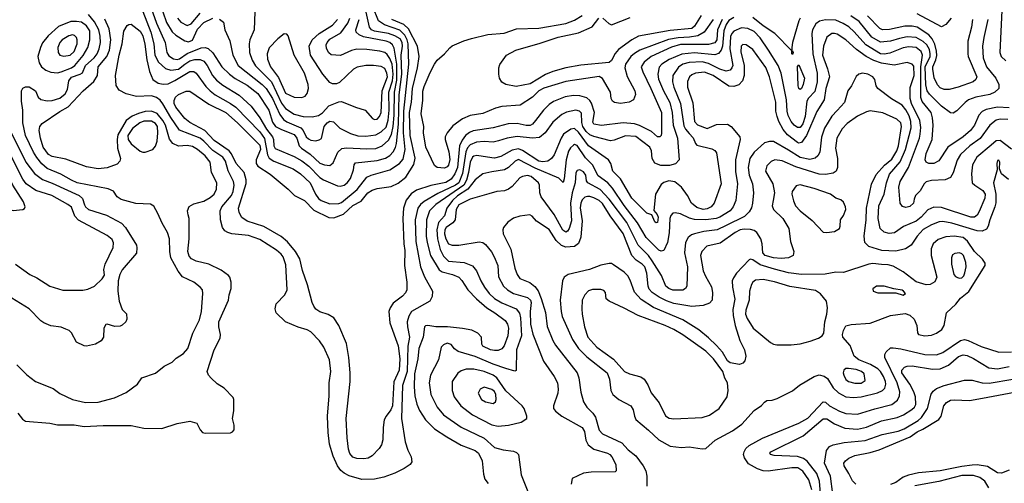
# Model space of a CAD drawing. Extents: x 997028 to 1115134, y 536408 to 618974.
# Tile 385 of 473: x 1050839 to 1058568, y 604168 to 607803. Entities that reach past the tile are written whole.
import ezdxf

# ---------------------------------------------------------------- set-up
doc = ezdxf.new("R2010")
doc.units = 0

msp = doc.modelspace()

# ---------------------------------------------------------------- linework, layer by layer
at = {"layer": '0CON10XD'}
for points in [[(1058625, 608061.5), (1058565, 607970), (1058547.5, 607875), (1058532.5, 607545), (1058541.9, 607515), (1058578.8, 607481.2)], [(1056445, 607821.8), (1056405, 607798.3), (1056384, 607766), (1056366.1, 607715), (1056355.5, 607594.5), (1056345, 607564.6), (1056325, 607537.6), (1056295, 607529), (1056135, 607542.4), (1056036.5, 607533.5), (1055938.1, 607491.9), (1055878.8, 607455), (1055858.2, 607431.8), (1055848.9, 607375), (1055854, 607336), (1055891.9, 607245), (1055942.2, 607155), (1055960.2, 607075), (1055967.3, 606975), (1056003, 606875), (1056014.6, 606705.4), (1055985.7, 606674.3), (1055938.7, 606661.3), (1055871.3, 606661.3), (1055825, 606678.2), (1055802.5, 606715), (1055797.3, 606775), (1055784.6, 606805), (1055675, 606887.5), (1055595, 606892), (1055505, 606857.8), (1055476.4, 606853.6), (1055345, 606888.4), (1055315, 606901.6), (1055285, 606925.6), (1055260.4, 606965), (1055252.8, 606997.2), (1055249.9, 607069.9), (1055232.9, 607085), (1055205, 607093.4), (1055130.9, 607079.1), (1055095, 607060), (1055025, 606999.6), (1054965, 606916.5), (1054920.4, 606879.6), (1054865, 606874.5), (1054745, 606887.8), (1054665, 606875.3), (1054597.1, 606852.9), (1054555, 606842.2), (1054485, 606848.4), (1054425, 606842.9), (1054375, 606821.4), (1054355, 606797.8), (1054342.3, 606767.7), (1054315, 606597.5), (1054286, 606525), (1054258.9, 606505), (1054120.2, 606439.8), (1054013.2, 606376.8), (1053985.9, 606355), (1053964.2, 606325), (1053944.8, 606235), (1053949, 606065), (1053985.2, 605865.2), (1054017.7, 605787.7), (1054080, 605675), (1054077.9, 605632.1), (1054057.5, 605595), (1053915, 605516.2), (1053892.8, 605477.2), (1053881.6, 605435), (1053882.5, 605395), (1053898.9, 605315), (1053886.5, 605243.5), (1053879.7, 605045), (1053843.3, 604935), (1053835.4, 604675), (1053865, 604492.5), (1053887, 604427), (1053913.3, 604375), (1053917.5, 604335), (1053903.3, 604315), (1053856.7, 604285), (1053785, 604248.1), (1053696.7, 604215), (1053625, 604199.5), (1053525, 604198.9), (1053425, 604225.5), (1053386.1, 604246.1), (1053359.2, 604269.2), (1053334.7, 604304.7), (1053301.2, 604381.2), (1053271.5, 604475), (1053259.5, 604565), (1053255.5, 604694.5), (1053269.1, 604855), (1053269.5, 604955), (1053282.7, 605045), (1053272.2, 605135), (1053226.9, 605235), (1053193.1, 605285), (1053125, 605354.5), (1053095, 605372.2), (1053025, 605391.4), (1052925, 605433.3), (1052853.3, 605505), (1052843.8, 605535), (1052853.3, 605575), (1052920.8, 605645), (1052937.8, 605685), (1052929.5, 605880.5), (1052906.2, 605945), (1052890.5, 605965), (1052854.4, 605995), (1052725, 606078.9), (1052635, 606111.5), (1052504.5, 606124.5), (1052473.3, 606133.3), (1052448.3, 606148.3), (1052432.5, 606175), (1052415.6, 606235), (1052412.2, 606305), (1052425.5, 606335), (1052502.7, 606425), (1052514.1, 606455), (1052521.8, 606505), (1052517.8, 606535), (1052476.9, 606616.9), (1052454.8, 606695), (1052433.5, 606725), (1052355, 606776.9), (1052285, 606850.2), (1052255, 606873.4), (1052095, 606937.7), (1052025.9, 607035.9), (1051963.9, 607143.9), (1051941.8, 607171.8), (1051913, 607193), (1051875, 607205.6), (1051755, 607201.4), (1051675, 607222.5), (1051620.9, 607250.9), (1051597.3, 607287.3), (1051591.5, 607365), (1051619.4, 607525), (1051644.1, 607615), (1051657.6, 607712.4), (1051683, 607757), (1051695, 607766), (1051715, 607767.1), (1051785, 607713.1), (1051805, 607677.1), (1051821.5, 607611.5), (1051837.5, 607487.5), (1051857.3, 607397.2), (1051885.4, 607335.4), (1051925.4, 607305.4), (1051965, 607296.9), (1052005, 607301.6), (1052057.6, 607327.6), (1052175, 607396.4), (1052205, 607396.1), (1052224.8, 607384.8), (1052300.6, 607280.6), (1052334.7, 607245), (1052374.5, 607214.5), (1052495, 607147.1), (1052537.1, 607117.1), (1052725, 606924.8), (1052761.1, 606871.1), (1052784.6, 606744.6), (1052798, 606718), (1052833.7, 606693.7), (1052985, 606633.4), (1053043.6, 606595), (1053118.4, 606525), (1053161, 606435), (1053185, 606400), (1053205, 606384.7), (1053275, 606358.9), (1053345, 606362.4), (1053365, 606370), (1053487.4, 606472.6), (1053565, 606568.9), (1053598, 606585), (1053745, 606626.4), (1053821.8, 606675), (1053850.2, 606709.8), (1053864.5, 606785), (1053853.2, 606915), (1053855.1, 607085), (1053894.3, 607455), (1053887.9, 607615), (1053881.2, 607645), (1053862.9, 607683), (1053822.3, 607722.3), (1053703.1, 607763.1), (1053655.7, 607795), (1053610.3, 607905)], [(1050817, 605097), (1050895, 605018.8), (1050963.8, 604965), (1051101.3, 604911.3), (1051155, 604871.4), (1051255, 604825.6), (1051355, 604801.5), (1051455, 604803.5), (1051582.4, 604837.6), (1051675, 604880.8), (1051765, 604946.2), (1051797.5, 604995), (1051905, 605032), (1051974.3, 605085.7), (1052035, 605118), (1052068.3, 605148.3), (1052125, 605186), (1052160, 605225), (1052199.5, 605345), (1052251.4, 605448.6), (1052267.3, 605515), (1052277.8, 605655), (1052273.1, 605685), (1052256.7, 605706.7), (1052205.3, 605745.3), (1052118.1, 605788.1), (1052082.2, 605832.2), (1052026.9, 605936.9), (1052018.8, 605985), (1052014.7, 606084.7), (1051999.1, 606135), (1051956.6, 606206.6), (1051925, 606284), (1051892.1, 606342.1), (1051865, 606357.1), (1051752, 606362), (1051635, 606393.5), (1051605.7, 606415), (1051575, 606458.1), (1051535, 606476.7), (1051290.8, 606525), (1051245, 606544.7), (1051162.8, 606592.8), (1051055, 606635.8), (1051012.4, 606672.4), (1050973, 606723), (1050947.3, 606765), (1050886.2, 606895), (1050862.9, 606995), (1050862.8, 607092.8), (1050852.9, 607165), (1050852.9, 607225), (1050854.3, 607245.7), (1050864.2, 607265.8), (1050885, 607278), (1050915, 607275.7), (1050964, 607245), (1050983.8, 607195), (1051006.5, 607176.5), (1051055, 607166.8), (1051095, 607170.3), (1051155, 607187.2), (1051196.9, 607223.1), (1051215.2, 607255), (1051226.3, 607325), (1051245, 607354), (1051314.3, 607375.7), (1051332.5, 607387.5), (1051356.2, 607445), (1051422.7, 607505), (1051447, 607535), (1051464.4, 607575), (1051474.4, 607625), (1051472.4, 607675), (1051460, 607725), (1051425.4, 607785.4), (1051380, 607845)], [(1051805, 607867.3), (1051869.4, 607705), (1051893.3, 607615), (1051900.8, 607525), (1051929.9, 607469.9), (1051985, 607420), (1052025, 607408.7), (1052085, 607414.8), (1052135.3, 607454.7), (1052175, 607481.2), (1052215, 607491.1), (1052255, 607491.1), (1052285, 607478.1), (1052312.2, 607445), (1052353.2, 607365), (1052385, 607328.7), (1052435, 607289.7), (1052562.1, 607212.1), (1052655.5, 607125.5), (1052723.8, 607035), (1052777.8, 606945), (1052822.7, 606885), (1052831.4, 606865), (1052835.3, 606815), (1052845, 606793.2), (1052995, 606730.7), (1053055, 606695.7), (1053108.1, 606655), (1053195, 606566.7), (1053225, 606547.3), (1053335, 606500), (1053355, 606496.9), (1053385, 606506.9), (1053408.9, 606525), (1053435, 606559.2), (1053460.5, 606625), (1053464.3, 606665.7), (1053475, 606682), (1053645, 606699.3), (1053711.7, 606718.3), (1053745, 606739.6), (1053771.7, 606768.3), (1053789.7, 606800.3), (1053798, 606832), (1053812.4, 606985), (1053819.1, 607215), (1053839, 607375), (1053834.6, 607525), (1053843, 607595), (1053840.3, 607625), (1053825, 607652.2), (1053785, 607677.1), (1053735, 607694.2), (1053625, 607713.7), (1053601.2, 607725), (1053585, 607744.4), (1053553.3, 607885)], [(1051872.1, 607895), (1051913.8, 607775), (1051980, 607625), (1051994.7, 607545), (1052009.7, 607519.7), (1052047.4, 607497.4), (1052075, 607490.7), (1052095, 607497.7), (1052155, 607539.2), (1052263.9, 607583.9), (1052295, 607586.6), (1052317.6, 607577.6), (1052354.2, 607544.3), (1052426.1, 607435), (1052485, 607376), (1052532, 607342), (1052625, 607288.9), (1052709.3, 607225), (1052794.2, 607094.2), (1052825, 606998.9), (1052846.8, 606966.8), (1052895, 606941.2), (1052995, 606901.8), (1053015.2, 606875), (1053033.4, 606815), (1053050.8, 606795), (1053119.2, 606749.2), (1053195, 606677.5), (1053231.2, 606665), (1053275, 606659.3), (1053299.1, 606680.9), (1053336.1, 606765), (1053367.4, 606792.6), (1053405, 606799.4), (1053565, 606790.3), (1053635, 606792.9), (1053683.8, 606815), (1053735, 606858.2), (1053757.1, 606902.9), (1053771.1, 606965), (1053778.4, 607055), (1053780.6, 607235), (1053799.9, 607330.1), (1053800.3, 607455), (1053779, 607579), (1053766, 607606), (1053745, 607623.4), (1053715.1, 607635.1), (1053537.7, 607667.7), (1053503.8, 607683.8), (1053481.3, 607705), (1053477.4, 607725), (1053504.5, 607805)], [(1051961.7, 607865), (1051991.6, 607781.6), (1052035, 607708.4), (1052065, 607681.6), (1052135, 607637.6), (1052165, 607630.3), (1052195, 607644), (1052235, 607729.4), (1052285, 607780.3), (1052355, 607816.6)], [(1052079.3, 607815), (1052103.9, 607783.9), (1052155, 607756.6), (1052185, 607771.8), (1052256, 607854)], [(1052683.8, 607865), (1052680, 607725), (1052645, 607646.2), (1052640.4, 607615), (1052643.2, 607545), (1052664, 607485), (1052690.8, 607440.8), (1052815.6, 607315), (1052895, 607149.7), (1052925, 607105.8), (1052995, 607062), (1053065.3, 607044.7), (1053135, 607042.5), (1053185, 607053.2), (1053215, 607072.7), (1053265, 607126.7), (1053345, 607159.4), (1053365, 607162.2), (1053475, 607117.5), (1053550.8, 607095), (1053609.5, 607029.5), (1053625, 607021.2)], [(1056282.3, 607805), (1056211.6, 607705), (1056162.6, 607677.4), (1056097, 607667), (1056007.7, 607662.3), (1055931.1, 607648.9), (1055708.2, 607565), (1055665, 607539.5), (1055637.3, 607515), (1055595.3, 607455), (1055588.6, 607425), (1055608.7, 607358.7), (1055668.6, 607245), (1055674.1, 607215.9), (1055656.7, 607175), (1055623.2, 607156.8), (1055555.5, 607145.5), (1055507.5, 607155), (1055493.2, 607163.2), (1055482.5, 607185), (1055477.5, 607235), (1055415, 607341.5), (1055387.7, 607357.7), (1055125, 607319.5), (1054953.4, 607266.6), (1054915.4, 607245), (1054864.5, 607195), (1054767.1, 607132.9), (1054625, 607123.8), (1054575, 607110), (1054475, 607067.5), (1054375, 607053.1), (1054314, 607026), (1054238.3, 606971.7), (1054193.7, 606916.3), (1054179.4, 606885), (1054179.4, 606865), (1054207.8, 606767.8), (1054216, 606706), (1054205, 606663.3), (1054195, 606649.1), (1054175, 606640), (1054115.5, 606645.5), (1054095, 606660.8), (1054027.7, 606805), (1054008.1, 606915), (1054010.6, 606965), (1053989.6, 607065), (1054003, 607173), (1054005, 607242.5), (1054015, 607280), (1054060.4, 607389.6), (1054095, 607455.8), (1054115, 607485.7), (1054174, 607535), (1054215, 607583.8), (1054235, 607598), (1054325, 607638.1), (1054385, 607656.5), (1054513.1, 607686.9), (1054641.7, 607698.3), (1054738.1, 607731.9), (1054915, 607738.1), (1055127.1, 607772.9), (1055195, 607798.4), (1055255, 607835.8)], [(1056187.9, 607835), (1056135, 607753.5), (1056115.2, 607734.8), (1055945, 607719.3), (1055696.2, 607673.8), (1055643.8, 607646.2), (1055539.7, 607570.3), (1055512.9, 607537.1), (1055485, 607484.3), (1055465, 607468.6), (1055243, 607447), (1055125, 607425.9), (1055025, 607396.4), (1054966.9, 607373.1), (1054845, 607300.3), (1054735, 607280.4), (1054654.5, 607294.5), (1054623.2, 607313.2), (1054605.6, 607345.6), (1054600, 607375), (1054600.6, 607425), (1054608.3, 607451.7), (1054660.8, 607525), (1054734, 607565), (1054925, 607618.5), (1055065, 607666.8), (1055225, 607701.1), (1055332.5, 607747.5), (1055385, 607815.4)], [(1058437.5, 607805), (1058407.1, 607665), (1058395.8, 607595), (1058401.6, 607505), (1058428.2, 607435), (1058502.1, 607345), (1058524.2, 607295), (1058523.8, 607265), (1058494.3, 607235), (1058455, 607216), (1058345, 607196.2), (1058287.8, 607175), (1058259.5, 607155), (1058195, 607088.6), (1058165, 607069.2), (1058145, 607072.9), (1058075, 607125.5), (1057979.5, 607219.5), (1057962.9, 607245), (1057953, 607293), (1057947.1, 607435), (1057984.9, 607515), (1057986.9, 607535), (1057979.4, 607569.4), (1057960.6, 607605), (1057932.1, 607632.1), (1057875, 607664.1), (1057805, 607668.5), (1057745, 607656.3), (1057675, 607635.2), (1057595, 607627), (1057527.5, 607667.5), (1057429.4, 607789.4), (1057363.5, 607833.5)], [(1058319.3, 607805), (1058310.4, 607745), (1058281.3, 607635), (1058280.7, 607535), (1058284, 607515), (1058351.8, 607355), (1058344.4, 607335), (1058322.5, 607315), (1058205.8, 607274.2), (1058135, 607256.4), (1058095, 607256.9), (1058065, 607268.2), (1058042.9, 607292.9), (1058017.8, 607347.8), (1058006.4, 607415), (1058007.4, 607435), (1058031, 607489), (1058038, 607522), (1058036.2, 607556.2), (1058022, 607612), (1058002.7, 607652.7), (1057975.3, 607685), (1057885, 607745.3), (1057843.2, 607753.2), (1057787.2, 607752.8), (1057666.1, 607726.1), (1057611.2, 607725), (1057591.8, 607735), (1057493.9, 607833.9)], [(1058150.6, 607815), (1058108, 607765), (1058075, 607748.6), (1057885, 607848.1)], [(1050825, 604717.5), (1050862, 604672), (1050885, 604655.7), (1051075, 604639.4), (1051135, 604626.9), (1051266.8, 604626.8), (1051345, 604613.1), (1051495, 604620.5), (1051715, 604620), (1051815, 604600), (1051955, 604598.8), (1052075, 604636), (1052175, 604656.2), (1052228.8, 604638.8), (1052243.8, 604613.8), (1052255, 604587.5), (1052275, 604567.5), (1052295, 604560), (1052495, 604562.5), (1052509.3, 604570.7), (1052521.7, 604588.3), (1052522.5, 604625), (1052510, 604675), (1052520, 604735), (1052520, 604825), (1052515, 604840), (1052445, 604913.3), (1052388.3, 604948.3), (1052342.4, 604992.4), (1052322.5, 605015), (1052310.6, 605045), (1052365, 605213.3), (1052412, 605305), (1052415.9, 605334.1), (1052401.4, 605395), (1052402.2, 605435), (1052479.2, 605605), (1052484.2, 605645), (1052500, 605695), (1052500, 605745), (1052488, 605785), (1052477.9, 605797.9), (1052420.2, 605840.2), (1052323.8, 605885), (1052225, 605909.1), (1052188.9, 605928.9), (1052170.1, 605950.1), (1052160, 605985), (1052169.5, 606085), (1052170, 606245), (1052162.9, 606272.9), (1052156.2, 606305), (1052170.3, 606339.7), (1052205, 606359.4), (1052285, 606381.6), (1052335, 606408.2), (1052366.2, 606435), (1052384.6, 606475), (1052388, 606525), (1052345.4, 606605), (1052334, 606685), (1052295, 606735.3), (1052235.5, 606785), (1052195, 606808.8), (1052155, 606817.8), (1052085, 606812.2), (1052041.5, 606831.5), (1052016.5, 606866.5), (1051983.8, 606975), (1051963.5, 607013.5), (1051917.5, 607067.5), (1051875, 607086.5), (1051825, 607082.4), (1051771.5, 607068.5), (1051723, 607047), (1051676.4, 607013.6), (1051609.7, 606900.3), (1051603.4, 606865), (1051607.3, 606795), (1051630.8, 606715), (1051625, 606693.3), (1051605, 606670.8), (1051525, 606641.9), (1051455, 606634.5), (1051365, 606648.5), (1051200.9, 606710.9), (1051095, 606730.6), (1051065.5, 606745.5), (1051022.4, 606805), (1051002.2, 606875), (1050993.1, 606935), (1050997.3, 606965), (1051015, 606990), (1051155, 607084.6), (1051219.6, 607120.4), (1051337.1, 607245), (1051422.4, 607317.6), (1051449.4, 607365), (1051455.3, 607435), (1051523.9, 607515), (1051544.2, 607564.2), (1051554.8, 607645), (1051542.3, 607732.3), (1051508.8, 607808.8)], [(1051135, 607386.8), (1051165, 607393.5), (1051245, 607425.9), (1051272.4, 607445), (1051337.4, 607522.6), (1051373.3, 607585), (1051389.3, 607645), (1051390, 607715), (1051365, 607756.3), (1051325, 607782.9), (1051285, 607790.2), (1051241.5, 607788.5), (1051145, 607750.6), (1051062.2, 607677.8), (1051019, 607621), (1051001.8, 607585), (1050982.5, 607515), (1050993.5, 607465), (1051010, 607435), (1051045, 607408.2), (1051085, 607390.9), (1051135, 607386.8)], [(1056353, 607805), (1056317.6, 607725), (1056310.2, 607645), (1056295, 607620.7), (1056245, 607609.6), (1056025, 607608.1), (1055955, 607588.7), (1055795.5, 607515), (1055740.5, 607469.5), (1055718.2, 607435), (1055729.3, 607395), (1055793, 607265), (1055877.4, 607075), (1055876.4, 606913.6), (1055874.2, 606895), (1055865, 606884.4), (1055845, 606883.6), (1055797.7, 606927.8), (1055704.1, 606974.1), (1055665, 606986.9), (1055575, 606994.7), (1055405, 606973.1), (1055346.2, 606985), (1055338.6, 606998.6), (1055350.2, 607075), (1055328.6, 607148.6), (1055315, 607170.9), (1055291.5, 607191.5), (1055236.9, 607206.9), (1055185, 607208.8), (1055121.3, 607198.7), (1055028.7, 607161.3), (1054995, 607138.8), (1054950.4, 607095), (1054888, 607012), (1054865, 606984.6), (1054845, 606972.6), (1054815, 606973.2), (1054745, 606988.8), (1054673.2, 606986.8), (1054555.7, 606954.3), (1054397.7, 606932.3), (1054370.4, 606919.6), (1054339.7, 606895), (1054311.6, 606858.4), (1054291.3, 606815), (1054274.5, 606645), (1054256, 606595), (1054226.1, 606553.9), (1054185, 606527.6), (1054066.8, 606503.2), (1053953, 606467), (1053911.7, 606438.3), (1053872.3, 606387.7), (1053852.7, 606325), (1053845.8, 606245), (1053855.3, 606045), (1053863.1, 605993.1), (1053861.1, 605875), (1053879.4, 605745), (1053877.1, 605685), (1053867.8, 605662.2), (1053845, 605634.2), (1053770.5, 605579.5), (1053746.6, 605543.4), (1053736.9, 605515), (1053743.5, 605425), (1053809.1, 605245), (1053822.1, 605145), (1053818.4, 605055), (1053776.7, 604963.3), (1053765, 604776), (1053753.7, 604745), (1053715.2, 604694.8), (1053701.2, 604665), (1053692.4, 604605), (1053690.8, 604509.2), (1053680.4, 604469.6), (1053660.1, 604439.9), (1053605, 604384.5), (1053575, 604366.2), (1053540.4, 604359.6), (1053485, 604361.1), (1053455, 604373.8), (1053430.6, 604400.6), (1053421.1, 604435), (1053408.5, 604525), (1053401.1, 604675), (1053432.1, 604965), (1053432.1, 605035), (1053423.8, 605155), (1053403.3, 605265), (1053344.5, 605404.5), (1053305.6, 605465.6), (1053260.3, 605490.3), (1053195, 605511.9), (1053165, 605534.3), (1053148, 605558), (1053134.5, 605585), (1053098.2, 605725), (1053057.9, 605837.9), (1053037.4, 605927.4), (1053005.2, 605985.2), (1052942.6, 606062.6), (1052892, 606102), (1052755, 606182.2), (1052625, 606224.3), (1052582, 606252), (1052562, 606292), (1052558.1, 606325), (1052618, 606518), (1052617.3, 606547.3), (1052600.9, 606605), (1052538.1, 606675), (1052502.3, 606752.3), (1052484.5, 606774.5), (1052365, 606856.7), (1052293.6, 606933.6), (1052175, 606998.1), (1052135, 607029.7), (1052065, 607118.5), (1052053, 607145), (1052051.2, 607168.8), (1052063.3, 607196.7), (1052085, 607217.2), (1052145, 607242.5), (1052175, 607241.8), (1052325, 607140.3), (1052457.5, 607075), (1052550.3, 606995), (1052725, 606819.1), (1052729.7, 606785), (1052695.7, 606705), (1052696.8, 606675), (1052707.9, 606655), (1052805, 606592.7), (1052945.8, 606475), (1052996.2, 606425), (1053075, 606384.4), (1053149.3, 606309.3), (1053265, 606252.9), (1053305, 606250.3), (1053381.7, 606278.3), (1053455, 606345.3), (1053519.4, 606380.6), (1053573.1, 606445), (1053605, 606465.8), (1053645, 606480.7), (1053755.3, 606494.7), (1053808.8, 606521.2), (1053870.4, 606569.6), (1053932.2, 606667.8), (1053943, 606717), (1053904, 606894), (1053898.6, 607075), (1053914.1, 607155.9), (1053921.4, 607265), (1053963.1, 607425), (1053973.8, 607515), (1053960.9, 607595), (1053892, 607732), (1053855, 607766.6), (1053759.6, 607805)], [(1052408.2, 607808.2), (1052439.4, 607785), (1052450.9, 607725), (1052488.3, 607638.3), (1052512.8, 607525), (1052553.3, 607445), (1052742.6, 607295), (1052775, 607262.6), (1052822.9, 607185), (1052880.8, 607060.8), (1052910.7, 607020.7), (1052935, 607003.5), (1053045.8, 606955.8), (1053063.6, 606935), (1053087.3, 606885), (1053105, 606868.2), (1053125, 606859.4), (1053165, 606854.7)], [(1053625, 607021.2), (1053645, 607024.6), (1053664.5, 607045.5), (1053676, 607075), (1053684.2, 607245), (1053725.2, 607355), (1053721.9, 607385), (1053705, 607421.1), (1053676.4, 607436.4), (1053615.4, 607444.6), (1053555, 607443.8), (1053489.5, 607430.5), (1053458.6, 607415), (1053348.8, 607311.2), (1053325, 607301.2), (1053295, 607300), (1053275, 607310.8), (1053218.5, 607375), (1053120.7, 607525), (1053112.3, 607595), (1053133.8, 607646.2), (1053190.9, 607695), (1053295, 607761.4), (1053334.7, 607805)], [(1053165, 606854.7), (1053189.8, 606860.2), (1053207.1, 606872.9), (1053228.2, 606965), (1053253.8, 606995), (1053275, 607008.4), (1053303.1, 607003.1), (1053351.9, 606951.9), (1053435, 606910), (1053493.3, 606893.2), (1053555, 606891.1), (1053635, 606901.1), (1053676.5, 606923.5), (1053715, 606961.5), (1053731, 607015), (1053739.6, 607095), (1053737.7, 607235), (1053765.6, 607325), (1053771.6, 607375), (1053762.6, 607455), (1053745, 607500.3), (1053725, 607531.2), (1053705, 607545.8), (1053665, 607556.3), (1053565, 607570), (1053485, 607571.6), (1053445, 607561.8), (1053357.9, 607522.1), (1053283.3, 607526.7), (1053265, 607542.9), (1053248.5, 607578.5), (1053245.3, 607605), (1053252.2, 607625), (1053275, 607650.3), (1053358.8, 607701.2), (1053415, 607776.1), (1053430.6, 607815)], [(1058605, 607112.4), (1058515, 607117.8), (1058425, 607098.8), (1058395, 607082.3), (1058368.8, 607055), (1058332.7, 606975), (1058303.1, 606935), (1058244.8, 606885.2), (1058125.7, 606804.3), (1058055, 606695.6), (1058015, 606676.5), (1057975, 606674.6), (1057955.4, 606685.4), (1057947.1, 606705), (1057955, 606754), (1058001.2, 606865), (1058008.3, 606975), (1058004, 607034), (1057993.2, 607075), (1057922.1, 607162.1), (1057912.5, 607192.5), (1057912, 607435), (1057925.9, 607525), (1057913.8, 607553.8), (1057875, 607586.4), (1057819.1, 607590.9), (1057775, 607582.5), (1057669.7, 607540.3), (1057625, 607531.9), (1057595, 607534.8), (1057480.3, 607605), (1057389.5, 607709.5), (1057347, 607747), (1057304.1, 607774.1), (1057245, 607798.7), (1057165, 607801.3), (1057117.1, 607792.9), (1057088.2, 607771.8), (1057060.9, 607725), (1057057.1, 607695), (1057065.2, 607535), (1057097.7, 607385), (1057099.1, 607315), (1057080.4, 607239.6), (1057031.6, 607188.4), (1057017.2, 607165), (1057004.3, 607045), (1056985, 606986.9), (1056965, 606958.8), (1056945, 606956.8), (1056919.3, 606975), (1056895.2, 607005.2), (1056871.9, 607051.9), (1056863.4, 607085), (1056858.9, 607175), (1056816.5, 607385), (1056792.1, 607445), (1056716.9, 607565), (1056650.6, 607660.6), (1056605, 607711.6), (1056555, 607733.4), (1056505, 607740.4), (1056445, 607713.1), (1056429.1, 607695), (1056419.1, 607670.9), (1056413.4, 607575), (1056436.3, 607445), (1056430.2, 607425), (1056415, 607407.4), (1056385, 607400.7), (1056335, 607414.8), (1056245, 607460.2), (1056195, 607472.5), (1056093, 607467), (1056044.5, 607455), (1056009.2, 607430.8), (1055966, 607365), (1055963.2, 607315), (1055973.3, 607275), (1056027.3, 607145), (1056051.3, 606971.3), (1056064.6, 606944.6), (1056095, 606910.6), (1056126.3, 606876.3), (1056143.1, 606833.1), (1056155, 606819.4), (1056272, 606792), (1056296.6, 606776.6), (1056308.1, 606758.1), (1056345.5, 606515), (1056290.9, 606365), (1056266.4, 606335), (1056235, 606318.9), (1056204.1, 606315.9), (1056155, 606330.3), (1056111.2, 606365), (1056080.4, 606425), (1056035, 606488.9), (1055982, 606532), (1055935, 606540.7), (1055895, 606526.2), (1055875, 606510), (1055830.5, 606435), (1055816, 606306), (1055842.5, 606275), (1055850.5, 606255), (1055845, 606214), (1055835, 606210), (1055825, 606218), (1055802, 606272), (1055763, 606287), (1055644.8, 606404.8), (1055555.6, 606555.6), (1055494.4, 606615), (1055478.9, 606675), (1055460.5, 606705), (1055305, 606814.7), (1055225, 606921.1), (1055195, 606950), (1055165, 606945.4), (1055107.7, 606905), (1055089.2, 606875), (1055035.6, 606744.4), (1055013.8, 606715), (1054984.3, 606695), (1054945, 606687.8), (1054915, 606694.4), (1054785, 606778.3), (1054755, 606789.6), (1054705, 606779.5), (1054615, 606731.6), (1054565, 606718.2), (1054545, 606719.4), (1054427.4, 606737.4), (1054405, 606734.1), (1054394, 606726), (1054374.4, 606685.6), (1054362.3, 606605), (1054345.2, 606545.2), (1054325, 606505.8), (1054104.7, 606355), (1054056.3, 606305), (1054032, 606235), (1054031.1, 606105), (1054036.8, 606056.8), (1054062.7, 605955), (1054130.9, 605840.9), (1054155.2, 605825.2), (1054235.6, 605805.6), (1054285, 605783.6), (1054308.5, 605758.5), (1054356.5, 605685), (1054423.8, 605613.8), (1054505, 605543.8), (1054568.1, 605505), (1054649.1, 605445), (1054668.8, 605415), (1054676.8, 605385), (1054671.5, 605325), (1054642.7, 605245), (1054625, 605223.5), (1054595, 605210.4), (1054565, 605208.2), (1054535, 605214.7), (1054475, 605244.4), (1054467.9, 605257.9), (1054462.9, 605315), (1054434.7, 605344.7), (1054388.8, 605368.8), (1054315, 605382.9), (1054196, 605394), (1054105, 605393.6), (1054044.2, 605405.8), (1054025, 605403.8), (1054016.2, 605395), (1054006.8, 605315), (1053972, 605225), (1053965.4, 605145), (1053938.6, 605025), (1053935.2, 604925), (1053940.8, 604855), (1053957.5, 604787.5), (1053978.7, 604738.7), (1054023.5, 604665), (1054095, 604595.4), (1054191.2, 604531.2), (1054305, 604467.3), (1054415, 604425.4), (1054441.1, 604405), (1054469.5, 604345), (1054479.3, 604239.3), (1054490.9, 604200.9), (1054516, 604166)], [(1055417.8, 607815), (1055462.4, 607772.4), (1055485, 607764.4), (1055630.6, 607819.4)], [(1056966.6, 607815), (1056955.3, 607795), (1056905.8, 607625), (1056900, 607585), (1056900, 607560), (1056905, 607560), (1056910, 607545), (1056905, 607530), (1056900, 607535), (1056900, 607560), (1056765.7, 607695.7), (1056675, 607756.1), (1056595, 607819.6)], [(1051185, 607517.1), (1051235, 607524.7), (1051267.5, 607555), (1051291.7, 607615), (1051291.6, 607645), (1051284.7, 607664.7), (1051269.4, 607679.4), (1051255, 607683.8), (1051225, 607676), (1051173.6, 607645), (1051155, 607624.3), (1051139.6, 607585), (1051141.8, 607545), (1051155, 607524.5), (1051185, 607517.1)], [(1053055, 607194.3), (1053081.2, 607205), (1053097.1, 607225), (1053107.4, 607262.6), (1053103.6, 607295), (1053074, 607385), (1052994.8, 607524.8), (1052946.2, 607676.2), (1052935, 607689.2), (1052915, 607691.9), (1052865, 607654.5), (1052798.3, 607581.8), (1052781.6, 607535), (1052784.2, 607495), (1052807.3, 607435), (1052871.2, 607351.2), (1052925, 607226.2), (1052995, 607196.4), (1053055, 607194.3)], [(1058595, 607020), (1058535, 607024.2), (1058502.5, 607015), (1058455, 606976.4), (1058377.3, 606872.7), (1058296.7, 606813.3), (1058223.4, 606746.6), (1058197.8, 606702.2), (1058165, 606602), (1058145, 606565.7), (1058103.1, 606546.9), (1057995, 606541.6), (1057955, 606531.2), (1057937.5, 606515), (1057907.8, 606462.2), (1057870, 606425), (1057860.8, 606395), (1057854, 606365), (1057825, 606339.2), (1057795, 606330), (1057768.3, 606338.3), (1057750.8, 606365), (1057740.4, 606490.4), (1057750, 606535), (1057815.7, 606644.3), (1057901.7, 606875), (1057908.1, 606905), (1057912.4, 606957.6), (1057903.5, 607013.5), (1057839.4, 607145), (1057829.3, 607185), (1057828.8, 607271.2), (1057861.2, 607365), (1057858.8, 607438.8), (1057845, 607455.6), (1057805, 607467.5), (1057702.7, 607447.3), (1057605, 607461.2), (1057542.3, 607482.3), (1057483.8, 607515), (1057408.4, 607568.4), (1057325, 607645.9), (1057255, 607688.7), (1057235, 607696), (1057215, 607694.5), (1057174.7, 607665.3), (1057148.2, 607595), (1057140, 607525), (1057178.8, 607418.8), (1057194.5, 607355), (1057167.2, 607265), (1057154.7, 607175.3), (1057095.7, 607084.3), (1057015.2, 606894.8), (1056975, 606840), (1056955, 606835.4), (1056945, 606840.4), (1056865, 606900), (1056831.2, 606941.2), (1056797.4, 607005), (1056783.7, 607045), (1056775.2, 607085), (1056773.4, 607156.6), (1056725.3, 607355), (1056695, 607428.9), (1056595, 607568.5), (1056542, 607605), (1056515, 607608.6), (1056502.7, 607595), (1056498.6, 607551.4), (1056525.3, 607445), (1056526, 607365), (1056512.7, 607325), (1056485, 607293.3), (1056445, 607280), (1056405, 607281.5), (1056281.5, 607365), (1056215, 607391.9), (1056145, 607385.3), (1056115, 607371.8), (1056096.9, 607355), (1056081.9, 607318.1), (1056081.3, 607275), (1056122.3, 607152.3), (1056136, 607004)], [(1056965, 607256.2), (1056955, 607263.3), (1056950, 607285), (1056944, 607436), (1056955, 607450), (1056999.2, 607345), (1056990, 607295), (1056975, 607264), (1056965, 607256.2)], [(1058625, 606788.2), (1058535, 606856.2), (1058505, 606852.7), (1058465, 606820.7), (1058352.9, 606725), (1058318.2, 606665), (1058310.5, 606595), (1058315.5, 606525), (1058335.6, 606505), (1058400.4, 606465), (1058418.6, 606435), (1058414.2, 606405), (1058371.4, 606298.6), (1058355, 606271.2), (1058335, 606256), (1058305, 606254.2), (1058075, 606330.8), (1058015, 606334.1), (1057966.6, 606313.4), (1057915.5, 606254.5), (1057875, 606224.3), (1057777.3, 606182.7), (1057705, 606132.5), (1057665, 606125.5), (1057625, 606137.5), (1057594.6, 606165), (1057578.6, 606245), (1057583.9, 606345), (1057624.3, 606435), (1057642.8, 606525), (1057666.8, 606593.2), (1057750.1, 606689.9), (1057792.3, 606785), (1057835.8, 606955), (1057834.2, 607005), (1057819.8, 607049.8), (1057795, 607096), (1057765, 607132), (1057682.9, 607182.9), (1057574, 607265), (1057562, 607285), (1057552, 607335), (1057536, 607355), (1057496.7, 607375), (1057455, 607383.1), (1057425, 607377.1), (1057405, 607358.8), (1057367.5, 607285), (1057338.6, 607245), (1057314.5, 607155), (1057255, 607091.8), (1057213.5, 607046.5), (1057157, 606953), (1057133.1, 606883.1), (1057118.8, 606765), (1057104.4, 606735), (1057082.8, 606717.2), (1057042.1, 606707.9), (1056965, 606722.5), (1056875, 606781.2), (1056755, 606847.3), (1056725, 606847.1), (1056685, 606837.1), (1056605, 606763.8), (1056570.8, 606715), (1056556.8, 606645), (1056564.2, 606585), (1056591.8, 606515), (1056599.2, 606445), (1056592.1, 606365), (1056582.6, 606327.4), (1056564.1, 606295.9), (1056528.8, 606261.2), (1056385, 606190), (1056315, 606155.7), (1056208.6, 606141.4), (1056135.7, 606124.3), (1056111.9, 606115), (1056085.2, 606094.7), (1056066, 606055), (1056056.3, 605975), (1056080.3, 605865), (1056076.5, 605715), (1056064.4, 605695), (1056045, 605682.9), (1055965, 605682.9), (1055934.4, 605694.4), (1055911.5, 605715), (1055877.8, 605797.8), (1055803.5, 605913.5), (1055773.8, 605953.8), (1055695, 606036.2), (1055605, 606214.1), (1055467, 606395), (1055395, 606471.2), (1055298.9, 606525), (1055289.1, 606539.1), (1055282.5, 606585), (1055265, 606610.5), (1055235, 606625.5), (1055215, 606620.8), (1055205, 606603.3), (1055200, 606525), (1055175, 606445.7), (1055161.6, 606365), (1055170, 606225), (1055151.6, 606165), (1055138.2, 606145), (1055125, 606137.3), (1055102, 606152), (1055035.6, 606275.6), (1054932.7, 606415), (1054922.2, 606445), (1054919.7, 606505), (1054911.6, 606525), (1054855, 606573.7), (1054825, 606582.1), (1054785.3, 606574.7), (1054765, 606562.2), (1054705, 606496.2), (1054675, 606473.8), (1054645, 606461.2), (1054585, 606455.8), (1054521.8, 606438.2), (1054375, 606397.1), (1054285, 606350.8), (1054264.4, 606315), (1054256.5, 606235), (1054238.3, 606211.7), (1054187, 606175), (1054175.5, 606155), (1054174.6, 606125), (1054183.4, 606085), (1054205, 606046.2), (1054235, 606035.4), (1054285, 606034.7), (1054445, 606060.5), (1054475, 606056.7), (1054495, 606041.1), (1054543.7, 605983.7), (1054564.7, 605944.7), (1054591.8, 605875), (1054598.1, 605788.1), (1054636.5, 605715), (1054667.5, 605685), (1054715, 605655.3), (1054825, 605625.3), (1054848.4, 605605), (1054853.8, 605585), (1054847.4, 605515), (1054848.4, 605415), (1054867.7, 605337.8), (1054950.9, 605125), (1055035.5, 605005), (1055060, 604955), (1055066.9, 604905), (1055064.4, 604875.6), (1055028, 604775), (1055028.8, 604755), (1055044.5, 604734.5), (1055093.4, 604693.4), (1055254.3, 604605), (1055273.3, 604575), (1055283.1, 604505), (1055300.4, 604470.4), (1055346, 604436), (1055453.8, 604405), (1055471.4, 604395), (1055488.2, 604375), (1055518.2, 604315), (1055520, 604265), (1055513.3, 604256.7), (1055324.6, 604255.4), (1055263.8, 604246.2), (1055175, 604206.7), (1055168.3, 604161.7)], [(1058600.7, 606550.7), (1058546.7, 606595), (1058531.2, 606635), (1058533.8, 606685), (1058525, 606701.2), (1058515, 606700), (1058509.2, 606675), (1058511.4, 606625), (1058482.9, 606525), (1058502, 606435), (1058501.6, 606368.4), (1058493.8, 606335), (1058453.3, 606235), (1058441.8, 606185), (1058429.1, 606160.9), (1058395, 606145.6), (1058355, 606146.8), (1058155, 606208.6), (1058085, 606219.7), (1058057, 606217), (1057995, 606195.8), (1057930.9, 606159.1), (1057883.6, 606106.4), (1057835.9, 606034.1), (1057793.4, 606006.6), (1057715, 605989.4), (1057607.6, 605992.4), (1057503.8, 606023.8), (1057473.8, 606055), (1057467.8, 606105), (1057484.1, 606235), (1057486.5, 606325), (1057526, 606514), (1057561.5, 606588.5), (1057627.6, 606662.4), (1057685, 606709.2), (1057725, 606775.4), (1057737.3, 606815), (1057760.8, 606965), (1057754.6, 606995), (1057725, 607022.5), (1057615, 607073.8), (1057515, 607087.5), (1057485, 607080.5), (1057415, 607047.5), (1057335, 606990.5), (1057295, 606946.7), (1057254, 606875), (1057242.8, 606795), (1057257.1, 606715), (1057259.1, 606645), (1057247.1, 606615), (1057225, 606600), (1057165, 606589.7), (1057115, 606592.1), (1056930.7, 606650.7), (1056825, 606696.1), (1056766.6, 606703.4), (1056738.3, 606691.7), (1056703.6, 606656.4), (1056694.4, 606615), (1056750, 606515), (1056763.1, 606445), (1056752.5, 606385), (1056745.9, 606345), (1056756, 606315), (1056828.2, 606245), (1056876.9, 606165), (1056889.2, 606065), (1056914.4, 605985), (1056910.8, 605955), (1056874.7, 605935.3), (1056815, 605930.5), (1056755, 605937), (1056689.5, 605955), (1056673.3, 605975), (1056666.7, 606045), (1056655.5, 606085.5), (1056625.2, 606135.2), (1056605, 606149.1), (1056575, 606157.9), (1056525, 606160.7), (1056494.3, 606155), (1056455.2, 606134.8), (1056338.2, 606051.8), (1056232.1, 606027.9), (1056193.5, 605985), (1056183.8, 605955), (1056204.6, 605835), (1056221.3, 605791.3), (1056268.2, 605708.2), (1056278.5, 605665), (1056275.6, 605604.4), (1056255, 605580.8), (1056205, 605561.5), (1056115.4, 605554.6), (1055975, 605578.2), (1055915, 605598.1), (1055857.8, 605627.8), (1055804.6, 605665), (1055781.3, 605691.3), (1055771.8, 605715), (1055761.6, 605815), (1055746, 605865), (1055726.5, 605885), (1055677.1, 605917.1), (1055643.5, 605955), (1055575, 606127.3), (1055474.5, 606264.5), (1055415, 606361.2), (1055387.3, 606385), (1055345, 606406.6), (1055315, 606417.2), (1055295, 606417.5), (1055275, 606411.3), (1055255, 606391.8), (1055243, 606365), (1055237.9, 606327.9), (1055254.8, 606225), (1055243, 606097), (1055225, 606047.1), (1055195, 606024.6), (1055125, 606018.4), (1055091.5, 606031.5), (1055050.9, 606070.9), (1054995, 606157.8), (1054895, 606222.9), (1054861.8, 606261.8), (1054843.4, 606273.4), (1054763.9, 606263.9), (1054715, 606246.8), (1054670, 606215), (1054636.1, 606173.9), (1054631.2, 606155), (1054634.7, 606124.7), (1054693.1, 606005), (1054726.2, 605855), (1054742.9, 605805), (1054765.8, 605775), (1054842.4, 605742.4), (1054882.3, 605712.2), (1054908.4, 605678.4), (1054932.1, 605617.9), (1054967.2, 605507.2), (1054978.7, 605398.7), (1055025, 605287.5), (1055045, 605251.4), (1055214.4, 605035), (1055226.9, 604995), (1055242.6, 604882.6), (1055265, 604806.7), (1055291.9, 604765), (1055337.8, 604717.8), (1055357.7, 604687.7), (1055388.7, 604585), (1055415, 604556.4), (1055565, 604485.6), (1055615, 604429.2), (1055675, 604384), (1055733.6, 604303.6), (1055752.9, 604265), (1055762.5, 604225), (1055761.2, 604145)], [(1051825, 606764.6), (1051885, 606786.7), (1051905, 606810.8), (1051918.3, 606851.7), (1051924.3, 606915.7), (1051920, 606965), (1051905, 606990.6), (1051875, 607008), (1051815, 607007.2), (1051783.1, 606995), (1051725, 606949.7), (1051688.7, 606895), (1051689.8, 606865), (1051715, 606830.3), (1051785, 606772.9), (1051805, 606764.6), (1051825, 606764.6)], [(1056136, 607004), (1056159.3, 606979.3), (1056235, 606951.2), (1056307.9, 606982.1), (1056395, 606984.3), (1056422.5, 606965), (1056491.2, 606885), (1056494.2, 606865), (1056456.8, 606703.2), (1056457.4, 606612.6), (1056474.7, 606515), (1056459.7, 606385), (1056440.7, 606335), (1056416.1, 606305), (1056335.5, 606255), (1056305, 606243.8), (1056225.2, 606235.2), (1056137.1, 606237.1), (1056097.9, 606247.9), (1056025, 606281.5), (1055985, 606288.5), (1055965, 606285.6), (1055951.2, 606268.8), (1055943.1, 606245), (1055938.3, 606131.7), (1055923.8, 606056.2), (1055895, 605993.8), (1055875, 605987.5), (1055855, 605995.7), (1055757.8, 606095), (1055689.1, 606209.1), (1055585, 606347.3), (1055492.8, 606482.8), (1055455, 606523.1), (1055380.2, 606580.2), (1055336, 606666), (1055281.2, 606721.2), (1055215, 606817.2), (1055195, 606824.1), (1055185, 606820.3), (1055161.8, 606798.2), (1055147.9, 606772.1), (1055128.9, 606705), (1055114, 606555), (1055105, 606527.5), (1055071.2, 606561.2), (1054885, 606639.5), (1054755, 606707), (1054727.7, 606695), (1054675, 606643.4), (1054645, 606626.4), (1054545, 606611.4), (1054475, 606593.8), (1054415, 606546.9), (1054356, 606475), (1054275, 606421.5), (1054237.6, 606385), (1054193.2, 606325), (1054174.4, 606265), (1054126, 606214), (1054113.2, 606156.8), (1054118.4, 606085), (1054140.1, 606000.1), (1054165, 605948.2), (1054205, 605910.3), (1054328.9, 605898.9), (1054393.3, 605873.3), (1054424.5, 605835), (1054458, 605755), (1054488.2, 605705), (1054524.2, 605655), (1054565, 605615.8), (1054625, 605582.8), (1054735, 605537.1), (1054762.9, 605502.9), (1054771, 605465), (1054778.8, 605325), (1054740, 605215), (1054737.5, 605052.5), (1054725, 605047.5), (1054655, 605069.2), (1054555, 605103.1), (1054415, 605163.3), (1054280.9, 605200.9), (1054251.6, 605221.6), (1054225, 605257.3), (1054195, 605267.5), (1054165.6, 605255), (1054146.4, 605235), (1054127.3, 605135), (1054063.9, 605016.1), (1054052.9, 604955), (1054065.7, 604864.3), (1054117.1, 604765), (1054165.8, 604705.8), (1054305, 604609.2), (1054485, 604521.6), (1054565, 604448.2), (1054635, 604431.5), (1054715, 604421.1), (1054739.8, 604409.8), (1054754, 604395), (1054775.7, 604235), (1054844, 604065)], [(1050764.4, 606934.4), (1050888.9, 606685), (1050955, 606598.5), (1051019.1, 606549.1), (1051095, 606521.1), (1051306.7, 606425), (1051331.2, 606401.2), (1051347.9, 606352.1), (1051356.2, 606335), (1051379.4, 606315), (1051521.5, 606271.5), (1051638.2, 606208.2), (1051669.6, 606175), (1051756, 606035), (1051760, 606015), (1051755, 605972.5), (1051645, 605841.4), (1051625.4, 605805), (1051613.5, 605755), (1051609.2, 605675), (1051620, 605595), (1051645, 605530), (1051677, 605497), (1051680, 605455), (1051672.5, 605435), (1051645, 605407.5), (1051629.3, 605400.7), (1051585, 605397.5), (1051526, 605416), (1051515, 605413.3), (1051500, 605385), (1051496, 605315), (1051478.8, 605285), (1051435, 605260), (1051365, 605243.8), (1051345, 605246.2), (1051285.9, 605275.9), (1051245, 605346.7), (1051226.7, 605365), (1051202.5, 605377.5), (1051165, 605392), (1051083.2, 605403.2), (1051030, 605425), (1051005, 605441.2), (1050915, 605535.7), (1050778.6, 605618.6)], [(1050787.8, 606307.8), (1050865, 606314.3), (1050877.5, 606322.5), (1050881.4, 606335), (1050868.9, 606375), (1050785.9, 606505.9), (1050694.8, 606715), (1050667.8, 606747.8), (1050565.2, 606835.2), (1050535, 606855.3), (1050505, 606863.6), (1050395, 606849.4), (1050265, 606815.4), (1050245.4, 606804.6), (1050235.5, 606785), (1050237.3, 606755), (1050265.3, 606625.3), (1050298, 606558), (1050362, 606492), (1050525, 606414.2), (1050615, 606359.4), (1050676.2, 606335), (1050787.8, 606307.8)], [(1050807, 605887), (1050918.8, 605805), (1050975, 605779.2), (1051075, 605712.9), (1051177.3, 605682.7), (1051335, 605682.9), (1051375, 605689.2), (1051426.7, 605715), (1051488, 605772), (1051505, 605800), (1051500.8, 605845), (1051509.4, 605885), (1051573.6, 606016.4), (1051575.6, 606054.4), (1051565, 606079.2), (1051525, 606111.9), (1051301.9, 606231.9), (1051272, 606262), (1051245, 606333.3), (1051218.1, 606355), (1051092.5, 606425), (1050965, 606463.7), (1050889.6, 606515), (1050863.2, 606553.2), (1050757, 606765)], [(1057175, 606133.8), (1057235, 606142), (1057273.3, 606165), (1057280, 606185), (1057282.5, 606235), (1057305, 606267.5), (1057324, 606315), (1057322, 606335), (1057305, 606372.5), (1057285, 606390), (1057245, 606403.3), (1057204.4, 606434.4), (1057075, 606480.5), (1056965, 606508.6), (1056935, 606500), (1056903.6, 606456.4), (1056899.4, 606435), (1056912.6, 606382.6), (1056930, 606345), (1056964.7, 606304.7), (1057059.7, 606229.7), (1057145, 606137.5), (1057175, 606133.8)], [(1056195, 604439.2), (1056225, 604442), (1056298, 604505), (1056435, 604578.5), (1056507.6, 604632.4), (1056605, 604740), (1056663, 604777), (1056685.9, 604804.1), (1056705, 604816.2), (1056745, 604820), (1056785, 604832), (1056905, 604892), (1056961.3, 604938.7), (1057074.1, 605005.9), (1057115, 605017.5), (1057155, 605008.5), (1057178.7, 604988.7), (1057225, 604917.7), (1057265, 604877.5), (1057325, 604846.7), (1057385, 604839.7), (1057445, 604847.1), (1057572, 604878), (1057611.1, 604895), (1057628.9, 604915), (1057637.4, 604945), (1057635.7, 604965), (1057619.3, 605005), (1057596.8, 605045), (1057575, 605065.7), (1057518.2, 605098.2), (1057425.5, 605135), (1057390.4, 605165), (1057358, 605248), (1057300.8, 605315), (1057298.1, 605335), (1057304.7, 605365), (1057325, 605401.5), (1057365, 605412.3), (1057515, 605424.6), (1057675, 605484.6), (1057789.3, 605499.3), (1057826.7, 605486.8), (1057861.1, 605455), (1057880.5, 605405), (1057887.3, 605347.3), (1057895, 605334), (1057945, 605323.3), (1057995, 605329.5), (1058035, 605344.4), (1058077.8, 605375), (1058095.4, 605405), (1058114.1, 605505.9), (1058187.6, 605572.4), (1058225, 605619.2), (1058288.8, 605671.2), (1058417.3, 605875), (1058416.5, 605895), (1058396.7, 605925), (1058335, 605985.4), (1058277.7, 606067.7), (1058245, 606094.3), (1058175, 606106.8), (1058109.9, 606100.1), (1058049.1, 606080.9), (1058008.1, 606045), (1057993.9, 606006.1), (1057994.7, 605955), (1058038, 605785), (1058022.9, 605747.1), (1057985, 605725.9), (1057955, 605723.2), (1057875, 605748.3), (1057774.5, 605825), (1057695, 605871.6), (1057655, 605881.8), (1057604.7, 605884.7), (1057535, 605890.3), (1057505, 605886.6), (1057305, 605820), (1057245, 605824.3), (1057162.1, 605807.9), (1056974.7, 605805.3), (1056875, 605819.3), (1056765, 605847.8), (1056652.1, 605882.1), (1056595, 605921.1), (1056575.8, 605924.2), (1056565, 605919.2), (1056465.4, 605814.6), (1056440.9, 605779.1), (1056432.2, 605755), (1056433.5, 605705), (1056453.1, 605613.1), (1056438.1, 605531.9), (1056439.4, 605485), (1056454.4, 605404.4), (1056493.1, 605286.9), (1056528.5, 605215), (1056537.7, 605165), (1056531.7, 605128.3), (1056515, 605108.9), (1056489.7, 605100.3), (1056415, 605113.1), (1056395, 605128.2), (1056355.5, 605195.5), (1056308.2, 605248.2), (1056245, 605309.7), (1056170.2, 605370.2), (1056045, 605448.6), (1055815.5, 605545.5), (1055718.2, 605608.2), (1055666, 605666), (1055631.3, 605761.3), (1055611.5, 605795), (1055582.9, 605822.9), (1055500.7, 605880.7), (1055485, 605890.8), (1055465, 605892.5), (1055401.1, 605878.9), (1055312, 605845), (1055144.6, 605805.4), (1055112.9, 605785), (1055100.5, 605755), (1055082.5, 605605), (1055088.7, 605515), (1055098.5, 605475), (1055179.3, 605295), (1055225.2, 605225.2), (1055290.5, 605160.5), (1055450, 605035), (1055468.2, 604985), (1055480.5, 604895), (1055493.9, 604863.9), (1055542, 604825), (1055635.7, 604775), (1055655.6, 604745), (1055664, 604694), (1055675, 604668.6), (1055775, 604584.4), (1055855, 604510), (1055945, 604458.6), (1056035, 604448.8), (1056095, 604453.1), (1056195, 604439.2)], [(1058215.7, 605775.7), (1058235, 605778.9), (1058250, 605795), (1058258.3, 605818.3), (1058267.7, 605865), (1058265, 605898.8), (1058246.1, 605955), (1058235, 605968.5), (1058215, 605975.4), (1058179.3, 605970.7), (1058160.4, 605959.6), (1058152.2, 605935), (1058153.3, 605885), (1058172.5, 605805), (1058185, 605788.8), (1058200.9, 605780.9), (1058215.7, 605775.7)], [(1056783.2, 605253.2), (1056895, 605253.5), (1056965, 605262.2), (1057045, 605281.9), (1057110, 605305), (1057138, 605325), (1057150.8, 605345), (1057160, 605435), (1057175.6, 605495), (1057179.5, 605545), (1057171.4, 605595), (1057125, 605654), (1057085, 605680), (1056885, 605712.2), (1056765, 605748.9), (1056675, 605766.9), (1056615, 605761.1), (1056595, 605745.6), (1056583.8, 605726.2), (1056568.4, 605675), (1056565.2, 605604.8), (1056538.4, 605525), (1056536.1, 605495), (1056549.1, 605459.1), (1056595.6, 605385), (1056732.1, 605272.1), (1056755, 605258.6), (1056783.2, 605253.2)], [(1055975, 604674.4), (1056197.4, 604682.6), (1056255, 604703.1), (1056330, 604755), (1056391.2, 604845), (1056400, 604895), (1056395.8, 604955), (1056373, 604993), (1056358, 605045), (1056284.7, 605145), (1056225, 605204.7), (1056045, 605333.4), (1055973.3, 605375), (1055905, 605404.7), (1055692.6, 605482.6), (1055585, 605542.1), (1055466.7, 605595), (1055442.5, 605615), (1055437.5, 605665), (1055425, 605678.8), (1055402, 605688), (1055335, 605686.9), (1055305, 605677.1), (1055275, 605646), (1055254.5, 605605), (1055250.5, 605535), (1055254.6, 605495), (1055271.6, 605395), (1055298.9, 605315), (1055369.1, 605235), (1055501.3, 605141.3), (1055586.9, 605045), (1055625, 605025.5), (1055715, 605001.9), (1055740.8, 604985), (1055770.3, 604940.3), (1055795, 604876.2), (1055859.8, 604799.8), (1055907.6, 604697.6), (1055937.6, 604677.6), (1055975, 604674.4)], [(1057775, 605642.5), (1057792.5, 605655), (1057777.5, 605675), (1057765, 605681.2), (1057701.7, 605691.7), (1057625, 605713.8), (1057565, 605713.3), (1057537, 605693), (1057537.5, 605675), (1057575, 605661.2), (1057715, 605661.2), (1057775, 605642.5)], [(1057056.8, 604116.8), (1057033.2, 604195), (1056985, 604262.9), (1056948.3, 604288.3), (1056900.5, 604289.5), (1056715, 604262.9), (1056675, 604265.3), (1056631.7, 604281.8), (1056560.4, 604320.4), (1056528.8, 604368.8), (1056521.8, 604395), (1056525.5, 604415), (1056540.1, 604439.9), (1056565.3, 604464.7), (1056668.6, 604521.4), (1056955, 604640.3), (1057025, 604678), (1057145, 604806.2), (1057165, 604802.9), (1057195.3, 604775.3), (1057274.4, 604734.4), (1057325, 604715.8), (1057415, 604711.2), (1057552.1, 604752.1), (1057685.2, 604784.8), (1057729.1, 604820.9), (1057745.8, 604855), (1057747.6, 604885), (1057727.3, 604955), (1057630.6, 605155), (1057630.9, 605179.1), (1057640.3, 605199.7), (1057675, 605229.2), (1057695, 605231.4), (1057755, 605221.1), (1057945, 605177.9), (1058035, 605176.2), (1058085, 605194.2), (1058225, 605288.2), (1058255, 605295.5), (1058285, 605287.8), (1058385, 605241.8), (1058525, 605196), (1058625, 605199.5)], [(1057129.6, 604025), (1057118, 604185), (1057095.1, 604245.1), (1057020.7, 604340.7), (1056992.8, 604362.8), (1056945, 604376.9), (1056760, 604385), (1056732, 604395), (1056726, 604405), (1056734, 604415), (1056989.9, 604540.1), (1057145, 604674.6), (1057175, 604672.5), (1057235, 604635.3), (1057315, 604599.2), (1057415, 604592.6), (1057485, 604608.6), (1057605, 604657.1), (1057727.4, 604682.6), (1057777.1, 604705), (1057842.6, 604747.4), (1057863.3, 604765), (1057872.1, 604785), (1057870.3, 604845), (1057858.8, 604885), (1057825.9, 604945), (1057762.2, 605035), (1057763.8, 605056.2), (1057785, 605078.4), (1057805, 605086.1), (1057845, 605087.8), (1058005, 605062.9), (1058065, 605064.7), (1058129.4, 605095), (1058206.9, 605163.1), (1058245, 605176.5), (1058275, 605169.5), (1058325.9, 605145.9), (1058445, 605074), (1058515, 605064.7), (1058605, 605082.8)], [(1054595, 604617.1), (1054675, 604623.8), (1054775, 604647.1), (1054820, 604675), (1054821.2, 604695), (1054798.6, 604755), (1054784.3, 604775), (1054655, 604893.4), (1054584.9, 604994.9), (1054555, 605016.5), (1054485, 605044.7), (1054405, 605061.8), (1054345, 605062.5), (1054305, 605049.5), (1054277.8, 605032.2), (1054234.5, 604965), (1054232.7, 604895), (1054248.5, 604845), (1054302.2, 604775), (1054393.9, 604703.9), (1054545, 604627.5), (1054595, 604617.1)], [(1057395, 604951.8), (1057445, 604953.8), (1057475.8, 604975), (1057468.9, 605025), (1057447.8, 605045), (1057405, 605059.5), (1057345, 605068.8), (1057325, 605067.5), (1057308.2, 605055), (1057302.7, 605035), (1057307.7, 605015), (1057325, 604982.5), (1057344.2, 604965), (1057395, 604951.8)], [(1057222.8, 604082.8), (1057204.7, 604225), (1057157.2, 604325), (1057172.7, 604425), (1057194.7, 604455.3), (1057225, 604470), (1057312, 604488), (1057475, 604504.3), (1057609.6, 604550.4), (1057735, 604576.5), (1057780.4, 604595), (1057890.5, 604659.5), (1057917.5, 604685), (1057964.7, 604755), (1057994.1, 604865.9), (1058009.2, 604890.8), (1058035, 604910), (1058095.9, 604934.1), (1058255, 604976.7), (1058315, 604976.2), (1058395, 604955.9), (1058448, 604952), (1058635, 604984.3)], [(1054555, 604794.3), (1054574.5, 604805.5), (1054580, 604825), (1054575.9, 604865), (1054565, 604888.2), (1054545, 604903.6), (1054485, 604922.2), (1054453.3, 604906.7), (1054436.9, 604875), (1054464.4, 604825), (1054495, 604807.8), (1054555, 604794.3)], [(1057402.3, 604162.3), (1057375.9, 604185.9), (1057347.9, 604245), (1057309.5, 604305), (1057307.8, 604325), (1057320, 604345), (1057348, 604365), (1057394.1, 604385.9), (1057515, 604408.8), (1057585, 604430), (1057829, 604531), (1057885, 604570.9), (1057928.6, 604591.4), (1058052.7, 604667.3), (1058072.7, 604695), (1058093.1, 604775), (1058115, 604800.4), (1058145, 604818.7), (1058175, 604823.3), (1058295, 604817.3), (1058396.5, 604836.5), (1058648, 604882)], [(1058605, 604270.4), (1058545, 604246.5), (1058515, 604250), (1058435, 604299.7), (1058355, 604312.1), (1058315, 604310.7), (1058235, 604300.8), (1058065, 604266.1), (1057895, 604248.8), (1057815, 604231.8), (1057775, 604215.3), (1057715, 604173.8), (1057675, 604157.8)], [(1058445, 604132.5), (1058413.8, 604183.8), (1058374.4, 604214.4), (1058325, 604229.1), (1058235, 604229), (1058055, 604181.3), (1057865, 604147)]]:
    msp.add_lwpolyline(points, dxfattribs=at)

doc.saveas('drawing.dxf')
